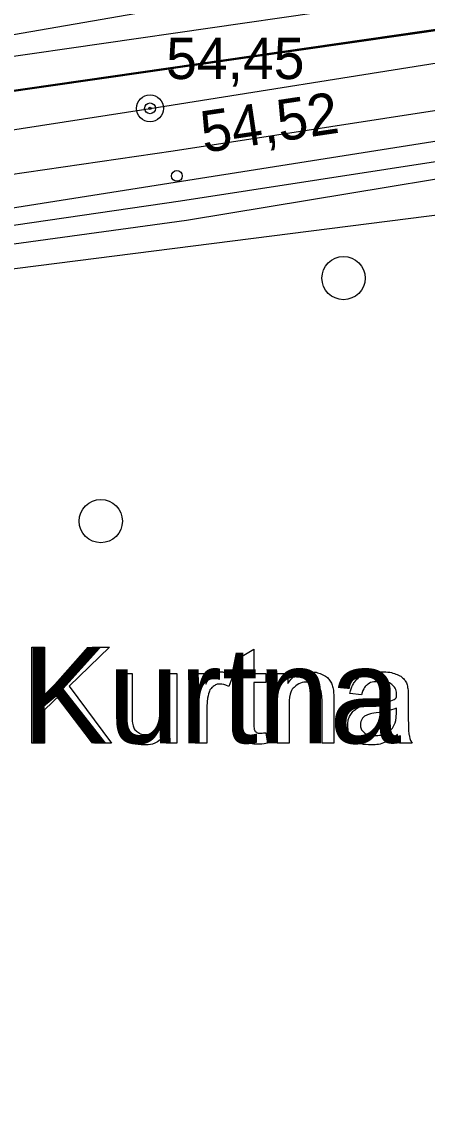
# Model space of a CAD drawing. Extents: x 700746 to 706058, y 6570320 to 6580460.
# Drawn here: x 703112.6 to 703136.7, y 6575485.7 to 6575550.5 of the extents above; entities that cross this region are included whole.
import ezdxf

# ---------------------------------------------------------------- set-up
doc = ezdxf.new("R2010")
doc.units = 0
for name, color, linetype in [('HALJASTUS', 7, 'Continuous'), ('illumineerimisjooned', 7, 'Continuous'), ('Kaitsevöönd', 7, 'Continuous'), ('kataster', 7, 'Continuous'), ('KORGUS-EH2000', 7, 'Continuous'), ('KPKAABEL', 7, 'Continuous'), ('POST', 7, 'Continuous'), ('RELJEEF', 7, 'Continuous'), ('TEE', 7, 'Continuous'), ('Tmaad_maeeraldised_kehtivad', 7, 'Continuous'), ('VWX2_MV_PLOKK', 7, 'Continuous')]:
    doc.layers.add(name, color=color, linetype=linetype)

msp = doc.modelspace()

# ---------------------------------------------------------------- linework, layer by layer
at = {"layer": 'HALJASTUS'}
msp.add_lwpolyline([(702868.074, 6575485.716), (702866.822, 6575498.833), (702910.505, 6575506.463), (702934.939, 6575511.72), (702946.505, 6575515.307), (702991.308, 6575519.575), (703028.896, 6575526.859), (703057.45, 6575529.856), (703073.094, 6575531.974), (703122.404, 6575538.742), (703175.483, 6575547.502), (703217.621, 6575554.368), (703241.815, 6575557.445), (703262.674, 6575561.837), (703280.397, 6575573.603), (703298.96, 6575585.046), (703313.004, 6575594.449), (703326.635, 6575610.361)], dxfattribs=at)
for centre in [(703131.717, 6575535.303), (703117.327, 6575520.905)]:
    msp.add_circle(centre, 1.28, dxfattribs=at)
at = {"layer": 'illumineerimisjooned'}
msp.add_lwpolyline([(703275.453, 6577071.675), (703358.033, 6576531.935), (703309.575, 6576228.785), (703291.689, 6575965.796), (703292.021, 6575933.773), (703296.797, 6575575.058), (702854.003, 6575511.215), (702839.234, 6575620.766), (702850.34, 6575977.305), (702784.776, 6576064.061), (702784.616, 6576095.834), (702844.434, 6576209.852), (702855.457, 6576267.302), (702846.533, 6576489.405), (702878.886, 6576547.086), (702976.891, 6576643.26), (702915.328, 6577059.558)], dxfattribs=at)
at = {"layer": 'Kaitsevöönd'}
for points in [[(703404.081, 6576352.025), (703454.725, 6576005.46), (703455.387, 6576000.164), (703516.458, 6575600.637), (703378.759, 6575580.776), (703360.223, 6575577.301), (703249.335, 6575561.081), (703243.211, 6575560.088), (703037.159, 6575527.65), (702916.01, 6575506.134), (702857.918, 6575495.542), (702854.939, 6575495.045), (702852.291, 6575508.948), (702831.768, 6575505.307), (702827.796, 6575504.976), (702697.048, 6575486.77), (702630.847, 6575867.264), (702597.746, 6576057.428)], [(703352.615, 6575615.578), (703312.724, 6575590.383), (703274.661, 6575560.819), (703269.996, 6575558.737), (703159.79, 6575541.894), (703104.28, 6575534.844), (703057.554, 6575527.213), (702948.271, 6575509.249)]]:
    msp.add_lwpolyline(points, dxfattribs=at)
at = {"layer": 'kataster'}
msp.add_lwpolyline([(702852.27, 6575508.89), (702837.26, 6575620.73), (702848.38, 6575976.59), (702782.85, 6576063.35), (702782.57, 6576096.37), (702842.53, 6576210.56), (702853.4, 6576267.5), (702844.46, 6576489.93), (702877.29, 6576548.25), (702974.72, 6576643.9), (702913.57, 6577058.07), (702784.04, 6577102.84), (702746.48, 6577248.7), (702719.69, 6577297.36), (702713.81, 6577334.91), (703089.87, 6577211.79), (703231.53, 6577106.55), (703277.36, 6577072.83), (703360.09, 6576531.99), (703311.6, 6576228.52), (703293.62, 6575965.66), (703298.84, 6575573.29)], close=True, dxfattribs=at)
for points in [[(702782.57, 6576096.37), (702782.85, 6576063.35), (702848.38, 6575976.59), (702837.26, 6575620.73), (702852.27, 6575508.89), (703298.84, 6575573.29), (703375.63, 6575584.41), (703375.41, 6575624), (703375.74, 6575634.8), (703375.62, 6575689.75), (703370.21, 6575799.42), (703370.29, 6575828.47), (703365.86, 6576033.99), (703361.97, 6576073.22), (703340.19, 6576155.31)], [(703113.243, 6575507.748), (703113.243, 6575513.448), (703113.999, 6575513.448), (703113.999, 6575510.622), (703116.829, 6575513.448), (703117.852, 6575513.448), (703115.461, 6575511.138), (703117.956, 6575507.748), (703116.961, 6575507.748), (703114.933, 6575510.627), (703113.999, 6575509.725), (703113.999, 6575507.748), (703113.243, 6575507.748)], [(703125.703, 6575508.957), (703125.703, 6575511.336), (703125.186, 6575511.336), (703125.186, 6575511.88), (703125.703, 6575511.88), (703125.703, 6575512.902), (703126.402, 6575513.322), (703126.402, 6575511.88), (703127.102, 6575511.88), (703127.102, 6575511.336), (703126.402, 6575511.336), (703126.402, 6575508.916)], [(703118.482, 6575509.321), (703118.482, 6575511.88), (703119.182, 6575511.88), (703119.182, 6575509.59)], [(703121.128, 6575509.668), (703121.128, 6575511.88), (703121.827, 6575511.88), (703121.827, 6575507.748), (703121.202, 6575507.748)], [(703122.918, 6575507.748), (703122.918, 6575511.88), (703123.548, 6575511.88), (703123.548, 6575511.253)], [(703125.16, 6575511.747), (703124.915, 6575511.1)], [(703127.788, 6575507.748), (703127.788, 6575511.88), (703128.418, 6575511.88), (703128.418, 6575511.292)], [(703131.142, 6575510.287), (703131.142, 6575507.748), (703130.443, 6575507.748), (703130.443, 6575510.259)], [(703132.784, 6575510.607), (703132.098, 6575510.698)], [(703135.556, 6575510.411), (703135.556, 6575509.479)], [(703123.617, 6575509.911), (703123.617, 6575507.748), (703122.918, 6575507.748)], [(703128.488, 6575510.002), (703128.488, 6575507.748), (703127.788, 6575507.748)], [(703134.848, 6575509.564), (703134.852, 6575509.82)], [(703121.202, 6575507.748), (703121.202, 6575508.358)], [(703127.102, 6575508.372), (703127.202, 6575507.753)], [(703135.778, 6575507.748), (703135.048, 6575507.748)]]:
    msp.add_lwpolyline(points, dxfattribs=at)
for points, degree in [([(703123.548, 6575511.253), (703123.789, 6575511.692), (703123.993, 6575511.831), (703124.196, 6575511.971), (703124.441, 6575511.971), (703124.795, 6575511.971), (703125.16, 6575511.747)], 3), ([(703128.418, 6575511.292), (703128.873, 6575511.971), (703129.731, 6575511.971), (703130.105, 6575511.971), (703130.417, 6575511.837), (703130.73, 6575511.703), (703130.886, 6575511.485), (703131.041, 6575511.267), (703131.103, 6575510.968), (703131.142, 6575510.773), (703131.142, 6575510.287)], 3), ([(703132.098, 6575510.698), (703132.191, 6575511.138), (703132.405, 6575511.408), (703132.619, 6575511.679), (703133.023, 6575511.825), (703133.427, 6575511.971), (703133.959, 6575511.971), (703134.488, 6575511.971), (703134.818, 6575511.846), (703135.148, 6575511.722), (703135.304, 6575511.533), (703135.459, 6575511.344), (703135.521, 6575511.056), (703135.556, 6575510.877), (703135.556, 6575510.411)], 3), ([(703124.915, 6575511.1), (703124.659, 6575511.25), (703124.404, 6575511.25), (703124.175, 6575511.25), (703123.994, 6575511.111), (703123.812, 6575510.973), (703123.734, 6575510.728), (703123.617, 6575510.355), (703123.617, 6575509.911)], 3), ([(703130.443, 6575510.259), (703130.443, 6575510.686), (703130.361, 6575510.898), (703130.279, 6575511.11), (703130.071, 6575511.236), (703129.863, 6575511.363), (703129.584, 6575511.363), (703129.137, 6575511.363), (703128.812, 6575511.079), (703128.488, 6575510.795), (703128.488, 6575510.002)], 3), ([(703134.909, 6575508.256), (703134.518, 6575507.927), (703134.159, 6575507.792), (703133.799, 6575507.657), (703133.387, 6575507.657), (703132.707, 6575507.657), (703132.342, 6575507.989), (703131.976, 6575508.321), (703131.976, 6575508.837), (703131.976, 6575509.14), (703132.114, 6575509.391), (703132.252, 6575509.641), (703132.476, 6575509.793), (703132.699, 6575509.944), (703132.979, 6575510.022), (703133.185, 6575510.076), (703133.601, 6575510.127), (703134.448, 6575510.228), (703134.848, 6575510.368), (703134.852, 6575510.512), (703134.852, 6575510.551), (703134.852, 6575510.98), (703134.654, 6575511.155), (703134.387, 6575511.393), (703133.859, 6575511.393), (703133.366, 6575511.393), (703133.132, 6575511.22), (703132.897, 6575511.046), (703132.784, 6575510.607)], 3), ([(703119.182, 6575509.59), (703119.182, 6575509.042), (703119.224, 6575508.851), (703119.29, 6575508.575), (703119.504, 6575508.418), (703119.718, 6575508.261), (703120.032, 6575508.261), (703120.347, 6575508.261), (703120.623, 6575508.422), (703120.899, 6575508.583), (703121.013, 6575508.861), (703121.128, 6575509.139), (703121.128, 6575509.668)], 3), ([(703134.852, 6575509.82), (703134.471, 6575509.665), (703133.708, 6575509.556), (703133.276, 6575509.494), (703133.097, 6575509.416), (703132.918, 6575509.338), (703132.821, 6575509.189), (703132.723, 6575509.039), (703132.723, 6575508.857), (703132.723, 6575508.577), (703132.935, 6575508.391), (703133.147, 6575508.204), (703133.555, 6575508.204), (703133.959, 6575508.204), (703134.273, 6575508.381), (703134.588, 6575508.558), (703134.736, 6575508.865), (703134.848, 6575509.102), (703134.848, 6575509.564)], 3), ([(703121.202, 6575508.358), (703120.72, 6575507.657), (703119.892, 6575507.657), (703119.527, 6575507.657), (703119.211, 6575507.797), (703118.894, 6575507.937), (703118.741, 6575508.149), (703118.587, 6575508.36), (703118.525, 6575508.668), (703118.482, 6575508.874), (703118.482, 6575509.321)], 3), ([(703127.202, 6575507.753), (703126.906, 6575507.691), (703126.674, 6575507.691), (703126.293, 6575507.691), (703126.083, 6575507.812), (703125.874, 6575507.933), (703125.788, 6575508.13), (703125.703, 6575508.326), (703125.703, 6575508.957)], 3), ([(703126.402, 6575508.916), (703126.402, 6575508.616), (703126.439, 6575508.53), (703126.476, 6575508.444), (703126.559, 6575508.394), (703126.642, 6575508.343), (703126.796, 6575508.343), (703126.912, 6575508.343), (703127.102, 6575508.372)], 3), ([(703135.556, 6575509.479), (703135.556, 6575508.503), (703135.601, 6575508.244), (703135.645, 6575507.986), (703135.778, 6575507.748)], 3), ([(703135.048, 6575507.748), (703134.94, 6575507.965), (703134.909, 6575508.256)], 2)]:
    msp.add_open_spline(points, degree=degree, dxfattribs=at)
at = {"layer": 'KORGUS-EH2000'}
for centre in [(703120.247, 6575545.359), (703121.837, 6575541.356)]:
    msp.add_circle(centre, 0.32, dxfattribs=at)
at = {"layer": 'KPKAABEL'}
msp.add_lwpolyline([(702819.632, 6576245.483), (702836.589, 6576184.262), (702797.604, 6576109.544), (702828.991, 6576046.164), (702858.934, 6575984.917), (702857.418, 6575888.76), (702856.506, 6575810.457), (702856.125, 6575711.01), (702855.369, 6575615.968), (702854.387, 6575550.184), (702865.017, 6575505.159), (702921.92, 6575514.247), (702993.744, 6575525.722), (703056.422, 6575535.341), (703120.247, 6575545.359), (703173.195, 6575553.732), (703215.558, 6575560.468), (703265.052, 6575567.872), (703307.328, 6575597.7), (703332.603, 6575614.363)], dxfattribs=at)
at = {"layer": 'POST'}
for radius in [0.8, 0.0747]:
    msp.add_circle((703120.247, 6575545.359), radius, dxfattribs=at)
at = {"layer": 'RELJEEF'}
msp.add_lwpolyline([(702852.59, 6575506.08), (702885.254, 6575510.891), (702908.203, 6575514.187), (702919.763, 6575516.694), (702944.956, 6575523.885), (702998.976, 6575526.954), (703026.771, 6575532.892), (703071.815, 6575537.99), (703090.512, 6575541.682), (703101.164, 6575547.833), (703155.9, 6575557.312), (703193.392, 6575562.085), (703196.051, 6575566.194)], dxfattribs=at)
at = {"layer": 'TEE'}
for points in [[(702866.681, 6575500.302), (702865.334, 6575503.166), (702913.836, 6575512.268), (702934.165, 6575515.835), (702945.9, 6575519.285), (702990.788, 6575523.636), (703028.096, 6575530.702), (703056.589, 6575533.885), (703072.696, 6575535.723), (703121.618, 6575542.839), (703174.748, 6575551.033), (703216.963, 6575558.167), (703240.914, 6575561.698), (703261.228, 6575565.45), (703277.335, 6575576.535), (703296.646, 6575588.32), (703310.105, 6575597.258), (703323.052, 6575612.037)], [(702866.681, 6575500.302), (702914.351, 6575509.315), (702934.853, 6575512.912), (702946.471, 6575516.327), (702991.214, 6575520.666), (703028.556, 6575527.738), (703056.934, 6575530.907), (703073.082, 6575532.75), (703122.056, 6575539.874), (703175.222, 6575548.073), (703217.433, 6575555.207), (703241.403, 6575558.74), (703262.395, 6575562.616), (703278.963, 6575574.017), (703298.253, 6575585.789), (703312.103, 6575594.984), (703325.32, 6575610.075)]]:
    msp.add_lwpolyline(points, dxfattribs=at)
at = {"layer": 'Tmaad_maeeraldised_kehtivad'}
msp.add_lwpolyline([(703277.305, 6577072.795), (703360.057, 6576531.928), (703311.564, 6576228.559), (703293.69, 6575965.739), (703294.021, 6575933.797), (703298.82, 6575573.329), (702852.291, 6575508.948), (702837.23, 6575620.663), (702848.319, 6575976.662), (702782.779, 6576063.386), (702782.613, 6576096.322), (702842.526, 6576210.519), (702853.449, 6576267.453), (702844.512, 6576489.89), (702877.282, 6576548.313), (702974.764, 6576643.974), (702913.527, 6577058.065)], dxfattribs=at)
at = {"layer": 'VWX2_MV_PLOKK'}
msp.add_lwpolyline([(703187.67, 6576999.67), (703190.39, 6576656.32), (703340.88, 6576657.54), (703360.09, 6576531.99), (703311.6, 6576228.52), (703293.62, 6575965.66), (703294.04, 6575933.77), (703295.43, 6575829.7), (703298.36, 6575609.6), (703298.84, 6575573.29), (703155.29, 6575552.59), (703018.17, 6575532.81), (703053.36, 6575698.14), (703145.59, 6575981.92), (703123.04, 6576234.88), (703120.61, 6576749.6), (703011.59, 6576989.47)], dxfattribs=at)
msp.add_lwpolyline([(703187.67, 6576999.67), (703190.39, 6576656.32), (703340.88, 6576657.54), (703360.09, 6576531.99), (703311.6, 6576228.52), (703293.62, 6575965.66), (703294.04, 6575933.77), (703295.43, 6575829.7), (703298.36, 6575609.6), (703298.84, 6575573.29), (703155.29, 6575552.59), (703018.17, 6575532.81), (703053.36, 6575698.14), (703145.59, 6575981.92), (703123.04, 6576234.88), (703120.61, 6576749.6), (703011.59, 6576989.47)], dxfattribs=at)

# ---------------------------------------------------------------- texts
at = {"layer": 'kataster'}
msp.add_text('Kurtna maastikukaitseala', height=5.7, dxfattribs=at).set_placement((703112.66, 6575507.748))
at = {"layer": 'KORGUS-EH2000'}
msp.add_text('54,45 ', height=2.45, dxfattribs=at).set_placement((703121.203, 6575547.093))
msp.add_text('54,52 ', height=2.45, rotation=8.46269, dxfattribs=at).set_placement((703123.442, 6575542.723))

doc.saveas('drawing.dxf')
